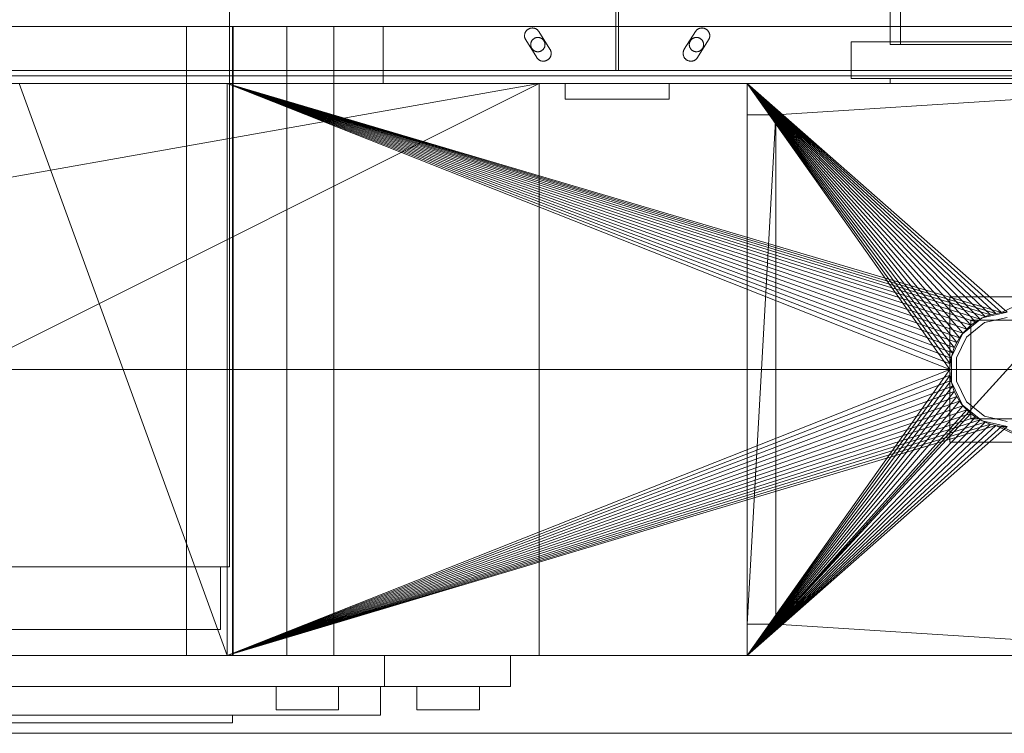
# Model space of a CAD drawing. Header units: millimetres. Extents: x -2233 to 61924, y -68080 to 6847.
# Tile 593 of 656: x 25270 to 25649, y -18460 to -18185. Entities that reach past the tile are written whole.
import ezdxf

# ---------------------------------------------------------------- set-up
doc = ezdxf.new("R2010")
doc.units = ezdxf.units.MM
doc.layers.add('superior_briquetadora', color=7, linetype='Continuous', lineweight=0)
doc.layers.add('superior_C05', color=7, linetype='Continuous', lineweight=0)

msp = doc.modelspace()

# ---------------------------------------------------------------- linework, layer by layer
at = {"layer": 'superior_briquetadora'}
for p, q in [((25605.067, -17805), (25605.067, -18195)), ((25609.067, -17805), (25609.067, -18195)), ((25605.067, -17816), (25605.067, -18194)), ((25350.946, -18160), (25350.946, -18396)), ((25277.981, -18188), (25259.479, -18188)), ((25269.353, -18188), (25288.358, -18188)), ((25295.533, -18188), (25277.981, -18188)), ((25288.358, -18188), (25306.804, -18188)), ((25311.536, -18188), (25295.533, -18188)), ((25306.804, -18188), (25324.423, -18188)), ((25325.446, -18188), (25311.536, -18188)), ((25324.423, -18188), (25340.958, -18188)), ((25336.79, -18188), (25325.446, -18188)), ((25334.406, -18430), (25334.406, -18188)), ((25335.297, -18188), (25334.406, -18188)), ((25337.794, -18188), (25335.297, -18188)), ((25345.18, -18188), (25336.79, -18188)), ((25341.403, -18188), (25337.794, -18188)), ((25340.958, -18188), (25356.167, -18188)), ((25345.408, -18188), (25341.403, -18188)), ((25350.331, -18188), (25345.18, -18188)), ((25349.017, -18188), (25345.408, -18188)), ((25351.514, -18188), (25349.017, -18188)), ((25352.067, -18188), (25350.331, -18188)), ((25352.406, -18188), (25351.514, -18188)), ((25352.067, -18188), (25352.067, -18430)), ((25352.406, -18430), (25352.406, -18188)), ((25356.167, -18188), (25369.829, -18188)), ((25369.829, -18188), (25381.745, -18188)), ((25373.067, -18430), (25373.067, -18188)), ((25373.959, -18188), (25373.067, -18188)), ((25376.456, -18188), (25373.959, -18188)), ((25380.065, -18188), (25376.456, -18188)), ((25384.07, -18188), (25380.065, -18188)), ((25381.745, -18188), (25391.74, -18188)), ((25387.679, -18188), (25384.07, -18188)), ((25390.176, -18188), (25387.679, -18188)), ((25391.067, -18188), (25390.176, -18188)), ((25391.067, -18430), (25391.067, -18188)), ((25391.74, -18188), (25399.67, -18188)), ((25399.67, -18188), (25405.418, -18188)), ((25405.418, -18188), (25408.901, -18188)), ((25408.901, -18188), (25410.067, -18188)), ((25410.067, -18188), (25410.067, -18210)), ((25590.067, -18208), (25590.067, -18194)), ((25670.067, -18194), (25590.067, -18194)), ((25607.543, -18194), (25605.067, -18194)), ((25614.48, -18194), (25607.543, -18194)), ((25624.504, -18194), (25614.48, -18194)), ((25635.631, -18194), (25624.504, -18194)), ((25645.655, -18194), (25635.631, -18194)), ((25652.592, -18194), (25645.655, -18194)), ((25609.067, -18195), (25605.067, -18195)), ((25605.067, -18195), (25695.067, -18195)), ((25699.067, -18195), (25609.067, -18195)), ((25670.067, -18208), (25590.067, -18208)), ((25605.067, -18208), (25607.543, -18208)), ((25605.067, -18208), (25605.067, -18210)), ((25607.543, -18208), (25614.48, -18208)), ((25614.48, -18208), (25624.504, -18208)), ((25624.504, -18208), (25635.631, -18208)), ((25635.631, -18208), (25645.655, -18208)), ((25645.655, -18208), (25652.592, -18208)), ((23870.067, -18210), (25830.067, -18210)), ((25470.067, -18210), (24230.067, -18430)), ((25470.067, -18210), (24230.067, -18210)), ((25470.067, -18210), (24243.401, -18210)), ((25746.067, -18210), (24243.401, -18210)), ((25470.067, -18210), (25030.067, -18210)), ((25350.067, -18210), (25030.067, -18210)), ((25470.067, -18210), (25030.067, -18430)), ((25065.577, -18210), (25350.067, -18210)), ((25067.506, -18210), (25350.067, -18210)), ((25069.171, -18210), (25350.067, -18210)), ((25070.556, -18210), (25350.067, -18210)), ((25071.647, -18210), (25350.067, -18210)), ((25269.353, -18210), (25288.358, -18210)), ((25270.067, -18210), (25350.067, -18210)), ((25270.067, -18210), (25350.067, -18430)), ((25288.358, -18210), (25306.804, -18210)), ((25306.804, -18210), (25324.423, -18210)), ((25324.423, -18210), (25340.958, -18210)), ((25340.958, -18210), (25356.167, -18210)), ((25350.067, -18210), (25550.067, -18210)), ((25470.067, -18210), (25350.067, -18210)), ((25350.067, -18210), (25830.067, -18210)), ((25350.067, -18430), (25350.067, -18210)), ((25350.067, -18210), (25628.067, -18320)), ((25628.173, -18317.844), (25350.067, -18210)), ((25628.49, -18315.708), (25350.067, -18210)), ((25629.015, -18313.614), (25350.067, -18210)), ((25629.742, -18311.581), (25350.067, -18210)), ((25630.665, -18309.629), (25350.067, -18210)), ((25631.775, -18307.777), (25350.067, -18210)), ((25633.061, -18306.043), (25350.067, -18210)), ((25634.511, -18304.444), (25350.067, -18210)), ((25636.111, -18302.994), (25350.067, -18210)), ((25637.845, -18301.708), (25350.067, -18210)), ((25639.697, -18300.598), (25350.067, -18210)), ((25641.648, -18299.675), (25350.067, -18210)), ((25643.681, -18298.947), (25350.067, -18210)), ((25350.067, -18210), (25647.911, -18298.106)), ((25350.067, -18210), (25645.775, -18298.423)), ((25356.167, -18210), (25369.829, -18210)), ((25369.829, -18210), (25381.745, -18210)), ((25381.745, -18210), (25391.74, -18210)), ((25391.74, -18210), (25399.67, -18210)), ((25399.67, -18210), (25405.418, -18210)), ((25405.418, -18210), (25408.901, -18210)), ((25408.901, -18210), (25410.067, -18210)), ((25470.067, -18210), (25470.067, -18430)), ((25746.067, -18210), (25470.067, -18210)), ((25470.067, -18210), (25550.067, -18210)), ((25550.067, -18222), (25550.067, -18210)), ((25550.067, -18210), (25550.067, -18418)), ((25550.067, -18210), (25550.067, -18430)), ((25561.091, -18222), (25550.067, -18210)), ((25750.067, -18210), (25550.067, -18210)), ((25550.067, -18210), (25628.067, -18320)), ((25550.067, -18210), (25639.697, -18300.598)), ((25637.845, -18301.708), (25550.067, -18210)), ((25636.111, -18302.994), (25550.067, -18210)), ((25634.511, -18304.444), (25550.067, -18210)), ((25633.061, -18306.043), (25550.067, -18210)), ((25631.775, -18307.777), (25550.067, -18210)), ((25630.665, -18309.629), (25550.067, -18210)), ((25629.742, -18311.581), (25550.067, -18210)), ((25629.015, -18313.614), (25550.067, -18210)), ((25628.49, -18315.708), (25550.067, -18210)), ((25628.173, -18317.844), (25550.067, -18210)), ((25550.067, -18210), (25641.648, -18299.675)), ((25550.067, -18210), (25643.681, -18298.947)), ((25550.067, -18210), (25645.775, -18298.423)), ((25550.067, -18210), (25647.911, -18298.106)), ((25550.067, -18210), (25650.067, -18298)), ((25550.067, -18210), (25770.898, -18210)), ((25550.067, -18210), (25830.067, -18210)), ((25550.067, -18430), (25750.067, -18210)), ((25750.067, -18210), (25561.091, -18418)), ((25750.067, -18210), (25561.091, -18222)), ((25605.067, -18210), (25607.543, -18210)), ((25607.543, -18210), (25614.48, -18210)), ((25614.48, -18210), (25624.504, -18210)), ((25624.504, -18210), (25635.631, -18210)), ((25635.631, -18210), (25645.655, -18210)), ((25645.655, -18210), (25652.592, -18210)), ((25830.067, -18210), (25647.911, -18298.106)), ((25550.067, -18418), (25550.067, -18222)), ((25550.067, -18222), (25561.091, -18222)), ((25561.091, -18222), (25550.067, -18418)), ((25561.091, -18222), (25561.091, -18418)), ((25672.067, -18292), (25628.067, -18292)), ((25628.067, -18292), (25628.067, -18348)), ((25640.522, -18300.179), (25632.867, -18306.283)), ((25641.648, -18299.675), (25639.697, -18300.598)), ((25650.067, -18298), (25640.522, -18300.179)), ((25650.067, -18300), (25641.39, -18301.981)), ((25643.681, -18298.947), (25641.648, -18299.675)), ((25645.775, -18298.423), (25643.681, -18298.947)), ((25647.911, -18298.106), (25645.775, -18298.423)), ((25650.067, -18298), (25647.911, -18298.106)), ((25641.39, -18301.981), (25634.431, -18307.53)), ((25636.111, -18302.994), (25634.511, -18304.444)), ((25636.067, -18301), (25636.067, -18339)), ((25664.067, -18301), (25636.067, -18301)), ((25637.845, -18301.708), (25636.111, -18302.994)), ((25639.697, -18300.598), (25637.845, -18301.708)), ((25632.867, -18306.283), (25628.619, -18315.105)), ((25634.431, -18307.53), (25630.569, -18315.55)), ((25631.775, -18307.777), (25630.665, -18309.629)), ((25633.061, -18306.043), (25631.775, -18307.777)), ((25634.511, -18304.444), (25633.061, -18306.043)), ((25629.742, -18311.581), (25629.015, -18313.614)), ((25630.665, -18309.629), (25629.742, -18311.581)), ((25628.49, -18315.708), (25628.173, -18317.844)), ((25629.015, -18313.614), (25628.49, -18315.708)), ((25628.619, -18315.105), (25628.619, -18324.895)), ((25630.569, -18315.55), (25630.569, -18324.45)), ((25628.173, -18317.844), (25628.067, -18320)), ((23750.067, -18320), (25950.067, -18320)), ((24150.067, -18320), (25800.067, -18320)), ((24150.067, -18320), (25950.067, -18320)), ((25628.067, -18320), (25350.067, -18430)), ((25628.173, -18322.156), (25350.067, -18430)), ((25550.067, -18430), (25628.067, -18320)), ((25550.067, -18430), (25628.173, -18322.156)), ((25628.067, -18320), (25628.173, -18322.156)), ((25628.173, -18322.156), (25628.49, -18324.292)), ((25628.49, -18324.292), (25350.067, -18430)), ((25629.015, -18326.386), (25350.067, -18430)), ((25550.067, -18430), (25628.49, -18324.292)), ((25550.067, -18430), (25629.015, -18326.386)), ((25628.49, -18324.292), (25629.015, -18326.386)), ((25628.619, -18324.895), (25632.867, -18333.717)), ((25629.015, -18326.386), (25629.742, -18328.419)), ((25630.569, -18324.45), (25634.431, -18332.47)), ((25629.742, -18328.419), (25350.067, -18430)), ((25630.665, -18330.371), (25350.067, -18430)), ((25550.067, -18430), (25629.742, -18328.419)), ((25550.067, -18430), (25630.665, -18330.371)), ((25629.742, -18328.419), (25630.665, -18330.371)), ((25630.665, -18330.371), (25631.775, -18332.223)), ((25631.775, -18332.223), (25350.067, -18430)), ((25633.061, -18333.957), (25350.067, -18430)), ((25550.067, -18430), (25631.775, -18332.223)), ((25550.067, -18430), (25633.061, -18333.957)), ((25631.775, -18332.223), (25633.061, -18333.957)), ((25632.867, -18333.717), (25640.522, -18339.821)), ((25633.061, -18333.957), (25634.511, -18335.556)), ((25634.431, -18332.47), (25641.39, -18338.019)), ((25634.511, -18335.556), (25350.067, -18430)), ((25636.111, -18337.006), (25350.067, -18430)), ((25637.845, -18338.292), (25350.067, -18430)), ((25634.511, -18335.556), (25550.067, -18430)), ((25636.111, -18337.006), (25550.067, -18430)), ((25637.845, -18338.292), (25550.067, -18430)), ((25634.511, -18335.556), (25636.111, -18337.006)), ((25636.111, -18337.006), (25637.845, -18338.292)), ((25637.845, -18338.292), (25639.697, -18339.402)), ((25641.39, -18338.019), (25650.067, -18340)), ((25639.697, -18339.402), (25350.067, -18430)), ((25641.648, -18340.325), (25350.067, -18430)), ((25643.681, -18341.053), (25350.067, -18430)), ((25645.775, -18341.577), (25350.067, -18430)), ((25639.697, -18339.402), (25550.067, -18430)), ((25641.648, -18340.325), (25550.067, -18430)), ((25643.681, -18341.053), (25550.067, -18430)), ((25645.775, -18341.577), (25550.067, -18430)), ((25647.911, -18341.894), (25550.067, -18430)), ((25650.067, -18342), (25550.067, -18430)), ((25636.067, -18339), (25664.067, -18339)), ((25639.697, -18339.402), (25641.648, -18340.325)), ((25640.522, -18339.821), (25650.067, -18342)), ((25641.648, -18340.325), (25643.681, -18341.053)), ((25643.681, -18341.053), (25645.775, -18341.577)), ((25645.775, -18341.577), (25647.911, -18341.894)), ((25645.775, -18341.577), (25830.067, -18430)), ((25647.911, -18341.894), (25650.067, -18342)), ((25647.911, -18341.894), (25830.067, -18430)), ((25628.067, -18348), (25672.067, -18348)), ((25254.852, -18396), (25273.758, -18396)), ((25255.023, -18396), (25274.608, -18396)), ((25282.914, -18396), (25264.374, -18396)), ((25284.093, -18396), (25264.887, -18396)), ((25273.758, -18396), (25291.754, -18396)), ((25274.608, -18396), (25293.251, -18396)), ((25300.193, -18396), (25282.914, -18396)), ((25301.992, -18396), (25284.093, -18396)), ((25291.754, -18396), (25308.148, -18396)), ((25293.251, -18396), (25310.233, -18396)), ((25315.544, -18396), (25300.193, -18396)), ((25317.895, -18396), (25301.992, -18396)), ((25308.148, -18396), (25322.31, -18396)), ((25310.233, -18396), (25324.904, -18396)), ((25328.38, -18396), (25315.544, -18396)), ((25331.191, -18396), (25317.895, -18396)), ((25322.31, -18396), (25333.696, -18396)), ((25324.904, -18396), (25336.698, -18396)), ((25338.206, -18396), (25328.38, -18396)), ((25341.37, -18396), (25331.191, -18396)), ((25333.696, -18396), (25341.868, -18396)), ((25336.698, -18396), (25345.163, -18396)), ((25344.646, -18396), (25338.206, -18396)), ((25348.041, -18396), (25341.37, -18396)), ((25341.868, -18396), (25346.512, -18396)), ((25347.45, -18396), (25344.646, -18396)), ((25345.163, -18396), (25349.974, -18396)), ((25346.512, -18396), (25347.45, -18396)), ((25347.45, -18396), (25347.45, -18420)), ((25350.946, -18396), (25348.041, -18396)), ((25349.974, -18396), (25350.946, -18396)), ((25254.852, -18420), (25273.758, -18420)), ((25282.914, -18420), (25264.374, -18420)), ((25273.758, -18420), (25291.754, -18420)), ((25300.193, -18420), (25282.914, -18420)), ((25291.754, -18420), (25308.148, -18420)), ((25315.544, -18420), (25300.193, -18420)), ((25308.148, -18420), (25322.31, -18420)), ((25328.38, -18420), (25315.544, -18420)), ((25322.31, -18420), (25333.696, -18420)), ((25338.206, -18420), (25328.38, -18420)), ((25333.696, -18420), (25341.868, -18420)), ((25344.646, -18420), (25338.206, -18420)), ((25341.868, -18420), (25346.512, -18420)), ((25347.45, -18420), (25344.646, -18420)), ((25346.512, -18420), (25347.45, -18420)), ((25550.067, -18418), (25550.067, -18430)), ((25561.091, -18418), (25550.067, -18430)), ((25561.091, -18418), (25550.067, -18418)), ((25750.067, -18430), (25561.091, -18418)), ((23750.067, -18430), (25950.067, -18430)), ((25830.067, -18430), (23870.067, -18430)), ((23900.067, -18430), (25800.067, -18430)), ((23954.067, -18430), (25456.734, -18430)), ((24230.067, -18430), (25470.067, -18430)), ((24230.067, -18430), (25456.734, -18430)), ((25030.067, -18430), (25470.067, -18430)), ((25350.067, -18430), (25030.067, -18430)), ((25350.067, -18430), (25065.577, -18430)), ((25350.067, -18430), (25067.506, -18430)), ((25350.067, -18430), (25069.171, -18430)), ((25350.067, -18430), (25070.556, -18430)), ((25071.647, -18430), (25350.067, -18430)), ((25277.981, -18430), (25259.479, -18430)), ((25260.012, -18430), (25279.811, -18430)), ((25288.478, -18430), (25269.414, -18430)), ((25350.067, -18430), (25270.067, -18430)), ((25295.533, -18430), (25277.981, -18430)), ((25279.811, -18430), (25299.341, -18430)), ((25306.982, -18430), (25288.478, -18430)), ((25311.536, -18430), (25295.533, -18430)), ((25299.341, -18430), (25318.425, -18430)), ((25324.656, -18430), (25306.982, -18430)), ((25325.446, -18430), (25311.536, -18430)), ((25318.425, -18430), (25336.889, -18430)), ((25341.242, -18430), (25324.656, -18430)), ((25336.79, -18430), (25325.446, -18430)), ((25335.297, -18430), (25334.406, -18430)), ((25337.794, -18430), (25335.297, -18430)), ((25345.18, -18430), (25336.79, -18430)), ((25336.889, -18430), (25354.567, -18430)), ((25341.403, -18430), (25337.794, -18430)), ((25356.499, -18430), (25341.242, -18430)), ((25345.408, -18430), (25341.403, -18430)), ((25350.331, -18430), (25345.18, -18430)), ((25349.017, -18430), (25345.408, -18430)), ((25351.514, -18430), (25349.017, -18430)), ((25350.067, -18430), (25550.067, -18430)), ((25830.067, -18430), (25350.067, -18430)), ((25350.067, -18430), (25470.067, -18430)), ((25352.067, -18430), (25350.331, -18430)), ((25352.406, -18430), (25351.514, -18430)), ((25354.567, -18430), (25371.299, -18430)), ((25370.203, -18430), (25356.499, -18430)), ((25382.156, -18430), (25370.203, -18430)), ((25371.299, -18430), (25386.933, -18430)), ((25373.959, -18430), (25373.067, -18430)), ((25376.456, -18430), (25373.959, -18430)), ((25380.065, -18430), (25376.456, -18430)), ((25384.07, -18430), (25380.065, -18430)), ((25392.183, -18430), (25382.156, -18430)), ((25387.679, -18430), (25384.07, -18430)), ((25386.933, -18430), (25401.328, -18430)), ((25390.176, -18430), (25387.679, -18430)), ((25391.067, -18430), (25390.176, -18430)), ((25400.138, -18430), (25392.183, -18430)), ((25405.904, -18430), (25400.138, -18430)), ((25401.328, -18430), (25414.353, -18430)), ((25409.397, -18430), (25405.904, -18430)), ((25410.567, -18430), (25409.397, -18430)), ((25410.567, -18430), (25410.567, -18442)), ((25414.353, -18430), (25425.889, -18430)), ((25425.889, -18430), (25435.834, -18430)), ((25435.834, -18430), (25444.096, -18430)), ((25444.096, -18430), (25450.602, -18430)), ((25450.602, -18430), (25455.291, -18430)), ((25455.291, -18430), (25458.121, -18430)), ((25456.734, -18430), (25746.067, -18430)), ((25458.121, -18430), (25459.067, -18430)), ((25459.067, -18430), (25459.067, -18442)), ((25470.067, -18430), (25746.067, -18430)), ((25550.067, -18430), (25470.067, -18430)), ((25550.067, -18430), (25750.067, -18430)), ((25550.067, -18430), (25770.898, -18430)), ((25830.067, -18430), (25550.067, -18430)), ((25260.012, -18442), (25279.811, -18442)), ((25260.051, -18442), (25279.861, -18442)), ((25288.478, -18442), (25269.414, -18442)), ((25279.811, -18442), (25299.341, -18442)), ((25279.861, -18442), (25299.201, -18442)), ((25306.982, -18442), (25288.478, -18442)), ((25299.201, -18442), (25317.766, -18442)), ((25299.341, -18442), (25318.425, -18442)), ((25324.656, -18442), (25306.982, -18442)), ((25317.766, -18442), (25335.264, -18442)), ((25318.425, -18442), (25336.889, -18442)), ((25341.242, -18442), (25324.656, -18442)), ((25335.264, -18442), (25351.418, -18442)), ((25336.889, -18442), (25354.567, -18442)), ((25356.499, -18442), (25341.242, -18442)), ((25351.418, -18442), (25365.973, -18442)), ((25354.567, -18442), (25371.299, -18442)), ((25370.203, -18442), (25356.499, -18442)), ((25365.973, -18442), (25378.701, -18442)), ((25370.071, -18442), (25368.882, -18442)), ((25368.882, -18442), (25368.882, -18451)), ((25373.4, -18442), (25370.071, -18442)), ((25382.156, -18442), (25370.203, -18442)), ((25371.299, -18442), (25386.933, -18442)), ((25378.212, -18442), (25373.4, -18442)), ((25383.552, -18442), (25378.212, -18442)), ((25378.701, -18442), (25389.4, -18442)), ((25392.183, -18442), (25382.156, -18442)), ((25388.364, -18442), (25383.552, -18442)), ((25386.933, -18442), (25401.328, -18442)), ((25391.694, -18442), (25388.364, -18442)), ((25389.4, -18442), (25397.902, -18442)), ((25392.882, -18442), (25391.694, -18442)), ((25400.138, -18442), (25392.183, -18442)), ((25392.882, -18442), (25392.882, -18451)), ((25397.902, -18442), (25404.072, -18442)), ((25405.904, -18442), (25400.138, -18442)), ((25401.328, -18442), (25414.353, -18442)), ((25404.072, -18442), (25407.814, -18442)), ((25409.397, -18442), (25405.904, -18442)), ((25407.814, -18442), (25409.067, -18442)), ((25409.067, -18442), (25409.067, -18453)), ((25410.567, -18442), (25409.397, -18442)), ((25414.353, -18442), (25425.889, -18442)), ((25424.256, -18442), (25423.067, -18442)), ((25423.067, -18442), (25423.067, -18451)), ((25427.586, -18442), (25424.256, -18442)), ((25425.889, -18442), (25435.834, -18442)), ((25432.397, -18442), (25427.586, -18442)), ((25437.738, -18442), (25432.397, -18442)), ((25435.834, -18442), (25444.096, -18442)), ((25442.549, -18442), (25437.738, -18442)), ((25445.879, -18442), (25442.549, -18442)), ((25444.096, -18442), (25450.602, -18442)), ((25447.067, -18442), (25445.879, -18442)), ((25447.067, -18442), (25447.067, -18451)), ((25450.602, -18442), (25455.291, -18442)), ((25455.291, -18442), (25458.121, -18442)), ((25458.121, -18442), (25459.067, -18442)), ((25368.882, -18451), (25370.071, -18451)), ((25370.071, -18451), (25373.4, -18451)), ((25373.4, -18451), (25378.212, -18451)), ((25378.212, -18451), (25383.552, -18451)), ((25383.552, -18451), (25388.364, -18451)), ((25388.364, -18451), (25391.694, -18451)), ((25391.694, -18451), (25392.882, -18451)), ((25423.067, -18451), (25424.256, -18451)), ((25424.256, -18451), (25427.586, -18451)), ((25427.586, -18451), (25432.397, -18451)), ((25432.397, -18451), (25437.738, -18451)), ((25437.738, -18451), (25442.549, -18451)), ((25442.549, -18451), (25445.879, -18451)), ((25445.879, -18451), (25447.067, -18451)), ((25259.479, -18453), (25277.981, -18453)), ((25260.051, -18453), (25279.861, -18453)), ((25277.981, -18453), (25295.533, -18453)), ((25279.861, -18453), (25299.201, -18453)), ((25295.533, -18453), (25311.536, -18453)), ((25299.201, -18453), (25317.766, -18453)), ((25311.536, -18453), (25325.446, -18453)), ((25317.766, -18453), (25335.264, -18453)), ((25325.446, -18453), (25336.79, -18453)), ((25335.264, -18453), (25351.418, -18453)), ((25336.79, -18453), (25345.18, -18453)), ((25345.18, -18453), (25350.331, -18453)), ((25350.331, -18453), (25352.067, -18453)), ((25351.418, -18453), (25365.973, -18453)), ((25352.067, -18453), (25352.067, -18456)), ((25365.973, -18453), (25378.701, -18453)), ((25378.701, -18453), (25389.4, -18453)), ((25389.4, -18453), (25397.902, -18453)), ((25397.902, -18453), (25404.072, -18453)), ((25404.072, -18453), (25407.814, -18453)), ((25407.814, -18453), (25409.067, -18453)), ((25259.479, -18456), (25277.981, -18456)), ((25277.981, -18456), (25295.533, -18456)), ((25295.533, -18456), (25311.536, -18456)), ((25311.536, -18456), (25325.446, -18456)), ((25325.446, -18456), (25336.79, -18456)), ((25336.79, -18456), (25345.18, -18456)), ((25345.18, -18456), (25350.331, -18456)), ((25350.331, -18456), (25352.067, -18456)), ((23750.067, -18460), (25950.067, -18460)), ((23900.067, -18460), (25800.067, -18460))]:
    msp.add_line(p, q, dxfattribs=at)
at = {"layer": 'superior_C05'}
for p, q in [((25499.567, -18205), (25499.567, -17755)), ((25500.567, -18205), (25500.567, -17755)), ((24310.067, -18188), (26690.067, -18188)), ((25464.612, -18190.618), (25464.566, -18190.76)), ((25464.665, -18190.478), (25464.612, -18190.618)), ((25464.725, -18190.341), (25464.665, -18190.478)), ((25464.792, -18190.207), (25464.725, -18190.341)), ((25464.865, -18190.076), (25464.792, -18190.207)), ((25464.945, -18189.95), (25464.865, -18190.076)), ((25465.03, -18189.827), (25464.945, -18189.95)), ((25465.122, -18189.709), (25465.03, -18189.827)), ((25465.22, -18189.596), (25465.122, -18189.709)), ((25465.323, -18189.488), (25465.22, -18189.596)), ((25465.432, -18189.385), (25465.323, -18189.488)), ((25465.545, -18189.287), (25465.432, -18189.385)), ((25465.663, -18189.196), (25465.545, -18189.287)), ((25465.786, -18189.11), (25465.663, -18189.196)), ((25465.913, -18189.031), (25465.786, -18189.11)), ((25466.043, -18188.957), (25465.913, -18189.031)), ((25466.177, -18188.891), (25466.043, -18188.957)), ((25466.314, -18188.831), (25466.177, -18188.891)), ((25466.454, -18188.779), (25466.314, -18188.831)), ((25466.597, -18188.733), (25466.454, -18188.779)), ((25466.741, -18188.694), (25466.597, -18188.733)), ((25466.888, -18188.663), (25466.741, -18188.694)), ((25467.035, -18188.639), (25466.888, -18188.663)), ((25467.184, -18188.622), (25467.035, -18188.639)), ((25467.333, -18188.613), (25467.184, -18188.622)), ((25467.483, -18188.611), (25467.333, -18188.613)), ((25467.632, -18188.617), (25467.483, -18188.611)), ((25467.781, -18188.63), (25467.632, -18188.617)), ((25467.929, -18188.651), (25467.781, -18188.63)), ((25468.076, -18188.679), (25467.929, -18188.651)), ((25468.222, -18188.714), (25468.076, -18188.679)), ((25468.365, -18188.757), (25468.222, -18188.714)), ((25468.506, -18188.806), (25468.365, -18188.757)), ((25468.645, -18188.863), (25468.506, -18188.806)), ((25468.78, -18188.926), (25468.645, -18188.863)), ((25468.912, -18188.996), (25468.78, -18188.926)), ((25469.041, -18189.072), (25468.912, -18188.996)), ((25469.166, -18189.155), (25469.041, -18189.072)), ((25469.286, -18189.244), (25469.166, -18189.155)), ((25469.402, -18189.339), (25469.286, -18189.244)), ((25469.512, -18189.44), (25469.402, -18189.339)), ((25469.618, -18189.545), (25469.512, -18189.44)), ((25469.718, -18189.656), (25469.618, -18189.545)), ((25469.813, -18189.772), (25469.718, -18189.656)), ((25469.902, -18189.893), (25469.813, -18189.772)), ((25469.984, -18190.017), (25469.902, -18189.893)), ((25469.984, -18190.017), (25474.234, -18196.795)), ((25525.901, -18196.795), (25530.151, -18190.017)), ((25530.151, -18190.017), (25530.233, -18189.893)), ((25530.321, -18189.773), (25530.233, -18189.893)), ((25530.415, -18189.658), (25530.321, -18189.773)), ((25530.515, -18189.547), (25530.415, -18189.658)), ((25530.62, -18189.442), (25530.515, -18189.547)), ((25530.73, -18189.342), (25530.62, -18189.442)), ((25530.845, -18189.247), (25530.73, -18189.342)), ((25530.965, -18189.158), (25530.845, -18189.247)), ((25531.089, -18189.076), (25530.965, -18189.158)), ((25531.217, -18188.999), (25531.089, -18189.076)), ((25531.348, -18188.929), (25531.217, -18188.999)), ((25531.483, -18188.866), (25531.348, -18188.929)), ((25531.621, -18188.809), (25531.483, -18188.866)), ((25531.761, -18188.759), (25531.621, -18188.809)), ((25531.904, -18188.717), (25531.761, -18188.759)), ((25532.048, -18188.681), (25531.904, -18188.717)), ((25532.194, -18188.653), (25532.048, -18188.681)), ((25532.342, -18188.632), (25532.194, -18188.653)), ((25532.49, -18188.618), (25532.342, -18188.632)), ((25532.639, -18188.612), (25532.49, -18188.618)), ((25532.788, -18188.613), (25532.639, -18188.612)), ((25532.937, -18188.621), (25532.788, -18188.613)), ((25533.085, -18188.637), (25532.937, -18188.621)), ((25533.232, -18188.66), (25533.085, -18188.637)), ((25533.378, -18188.69), (25533.232, -18188.66)), ((25533.522, -18188.728), (25533.378, -18188.69)), ((25533.664, -18188.773), (25533.522, -18188.728)), ((25533.803, -18188.824), (25533.664, -18188.773)), ((25533.94, -18188.883), (25533.803, -18188.824)), ((25534.074, -18188.948), (25533.94, -18188.883)), ((25534.205, -18189.02), (25534.074, -18188.948)), ((25534.331, -18189.098), (25534.205, -18189.02)), ((25534.454, -18189.183), (25534.331, -18189.098)), ((25534.572, -18189.273), (25534.454, -18189.183)), ((25534.686, -18189.369), (25534.572, -18189.273)), ((25534.795, -18189.471), (25534.686, -18189.369)), ((25534.898, -18189.578), (25534.795, -18189.471)), ((25534.997, -18189.69), (25534.898, -18189.578)), ((25535.089, -18189.807), (25534.997, -18189.69)), ((25535.176, -18189.928), (25535.089, -18189.807)), ((25535.256, -18190.053), (25535.176, -18189.928)), ((25535.33, -18190.182), (25535.256, -18190.053)), ((25535.398, -18190.315), (25535.33, -18190.182)), ((25535.459, -18190.451), (25535.398, -18190.315)), ((25535.513, -18190.589), (25535.459, -18190.451)), ((25535.56, -18190.731), (25535.513, -18190.589)), ((25535.6, -18190.874), (25535.56, -18190.731)), ((25464.445, -18191.496), (25464.443, -18191.646)), ((25464.443, -18191.646), (25464.448, -18191.795)), ((25464.454, -18191.347), (25464.445, -18191.496)), ((25464.448, -18191.795), (25464.461, -18191.944)), ((25464.471, -18191.198), (25464.454, -18191.347)), ((25464.461, -18191.944), (25464.481, -18192.092)), ((25464.495, -18191.051), (25464.471, -18191.198)), ((25464.481, -18192.092), (25464.509, -18192.239)), ((25464.527, -18190.904), (25464.495, -18191.051)), ((25464.509, -18192.239), (25464.544, -18192.385)), ((25464.566, -18190.76), (25464.527, -18190.904)), ((25464.544, -18192.385), (25464.586, -18192.528)), ((25464.586, -18192.528), (25464.635, -18192.67)), ((25464.635, -18192.67), (25464.692, -18192.808)), ((25464.692, -18192.808), (25464.755, -18192.944)), ((25464.755, -18192.944), (25464.825, -18193.076)), ((25464.901, -18193.205), (25464.825, -18193.076)), ((25469.151, -18199.983), (25464.901, -18193.205)), ((25466.872, -18194.455), (25466.848, -18194.59)), ((25466.903, -18194.321), (25466.872, -18194.455)), ((25466.94, -18194.189), (25466.903, -18194.321)), ((25466.983, -18194.059), (25466.94, -18194.189)), ((25467.033, -18193.932), (25466.983, -18194.059)), ((25467.09, -18193.807), (25467.033, -18193.932)), ((25467.152, -18193.685), (25467.09, -18193.807)), ((25467.221, -18193.566), (25467.152, -18193.685)), ((25467.295, -18193.451), (25467.221, -18193.566)), ((25467.375, -18193.34), (25467.295, -18193.451)), ((25467.461, -18193.232), (25467.375, -18193.34)), ((25467.552, -18193.13), (25467.461, -18193.232)), ((25467.647, -18193.031), (25467.552, -18193.13)), ((25467.748, -18192.938), (25467.647, -18193.031)), ((25467.853, -18192.85), (25467.748, -18192.938)), ((25467.962, -18192.767), (25467.853, -18192.85)), ((25468.075, -18192.69), (25467.962, -18192.767)), ((25468.192, -18192.618), (25468.075, -18192.69)), ((25468.313, -18192.553), (25468.192, -18192.618)), ((25468.436, -18192.493), (25468.313, -18192.553)), ((25468.563, -18192.44), (25468.436, -18192.493)), ((25468.692, -18192.393), (25468.563, -18192.44)), ((25468.823, -18192.353), (25468.692, -18192.393)), ((25468.956, -18192.319), (25468.823, -18192.353)), ((25469.09, -18192.292), (25468.956, -18192.319)), ((25469.226, -18192.271), (25469.09, -18192.292)), ((25469.362, -18192.258), (25469.226, -18192.271)), ((25469.499, -18192.251), (25469.362, -18192.258)), ((25469.636, -18192.251), (25469.499, -18192.251)), ((25469.773, -18192.258), (25469.636, -18192.251)), ((25469.909, -18192.271), (25469.773, -18192.258)), ((25470.045, -18192.292), (25469.909, -18192.271)), ((25470.179, -18192.319), (25470.045, -18192.292)), ((25470.312, -18192.353), (25470.179, -18192.319)), ((25470.443, -18192.393), (25470.312, -18192.353)), ((25470.572, -18192.44), (25470.443, -18192.393)), ((25470.699, -18192.493), (25470.572, -18192.44)), ((25470.822, -18192.553), (25470.699, -18192.493)), ((25470.942, -18192.618), (25470.822, -18192.553)), ((25471.059, -18192.69), (25470.942, -18192.618)), ((25471.173, -18192.767), (25471.059, -18192.69)), ((25471.282, -18192.85), (25471.173, -18192.767)), ((25471.387, -18192.938), (25471.282, -18192.85)), ((25471.488, -18193.031), (25471.387, -18192.938)), ((25471.583, -18193.13), (25471.488, -18193.031)), ((25471.674, -18193.232), (25471.583, -18193.13)), ((25471.76, -18193.34), (25471.674, -18193.232)), ((25471.84, -18193.451), (25471.76, -18193.34)), ((25471.914, -18193.566), (25471.84, -18193.451)), ((25471.983, -18193.685), (25471.914, -18193.566)), ((25472.045, -18193.807), (25471.983, -18193.685)), ((25472.102, -18193.932), (25472.045, -18193.807)), ((25472.152, -18194.059), (25472.102, -18193.932)), ((25472.195, -18194.189), (25472.152, -18194.059)), ((25472.232, -18194.321), (25472.195, -18194.189)), ((25472.263, -18194.455), (25472.232, -18194.321)), ((25472.287, -18194.59), (25472.263, -18194.455)), ((25527.872, -18194.455), (25527.848, -18194.59)), ((25527.903, -18194.321), (25527.872, -18194.455)), ((25527.94, -18194.189), (25527.903, -18194.321)), ((25527.983, -18194.059), (25527.94, -18194.189)), ((25528.033, -18193.932), (25527.983, -18194.059)), ((25528.09, -18193.807), (25528.033, -18193.932)), ((25528.152, -18193.685), (25528.09, -18193.807)), ((25528.221, -18193.566), (25528.152, -18193.685)), ((25528.295, -18193.451), (25528.221, -18193.566)), ((25528.375, -18193.34), (25528.295, -18193.451)), ((25528.461, -18193.232), (25528.375, -18193.34)), ((25528.552, -18193.13), (25528.461, -18193.232)), ((25528.647, -18193.031), (25528.552, -18193.13)), ((25528.748, -18192.938), (25528.647, -18193.031)), ((25528.853, -18192.85), (25528.748, -18192.938)), ((25528.962, -18192.767), (25528.853, -18192.85)), ((25529.075, -18192.69), (25528.962, -18192.767)), ((25529.192, -18192.618), (25529.075, -18192.69)), ((25529.313, -18192.553), (25529.192, -18192.618)), ((25529.436, -18192.493), (25529.313, -18192.553)), ((25529.563, -18192.44), (25529.436, -18192.493)), ((25529.692, -18192.393), (25529.563, -18192.44)), ((25529.823, -18192.353), (25529.692, -18192.393)), ((25529.956, -18192.319), (25529.823, -18192.353)), ((25530.09, -18192.292), (25529.956, -18192.319)), ((25530.226, -18192.271), (25530.09, -18192.292)), ((25530.362, -18192.258), (25530.226, -18192.271)), ((25530.499, -18192.251), (25530.362, -18192.258)), ((25530.636, -18192.251), (25530.499, -18192.251)), ((25530.773, -18192.258), (25530.636, -18192.251)), ((25530.909, -18192.271), (25530.773, -18192.258)), ((25531.045, -18192.292), (25530.909, -18192.271)), ((25530.984, -18199.983), (25535.234, -18193.205)), ((25531.179, -18192.319), (25531.045, -18192.292)), ((25531.312, -18192.353), (25531.179, -18192.319)), ((25531.443, -18192.393), (25531.312, -18192.353)), ((25531.572, -18192.44), (25531.443, -18192.393)), ((25531.699, -18192.493), (25531.572, -18192.44)), ((25531.822, -18192.553), (25531.699, -18192.493)), ((25531.942, -18192.618), (25531.822, -18192.553)), ((25532.059, -18192.69), (25531.942, -18192.618)), ((25532.173, -18192.767), (25532.059, -18192.69)), ((25532.282, -18192.85), (25532.173, -18192.767)), ((25532.387, -18192.938), (25532.282, -18192.85)), ((25532.488, -18193.031), (25532.387, -18192.938)), ((25532.583, -18193.13), (25532.488, -18193.031)), ((25532.674, -18193.232), (25532.583, -18193.13)), ((25532.76, -18193.34), (25532.674, -18193.232)), ((25532.84, -18193.451), (25532.76, -18193.34)), ((25532.914, -18193.566), (25532.84, -18193.451)), ((25532.983, -18193.685), (25532.914, -18193.566)), ((25533.045, -18193.807), (25532.983, -18193.685)), ((25533.102, -18193.932), (25533.045, -18193.807)), ((25533.152, -18194.059), (25533.102, -18193.932)), ((25533.195, -18194.189), (25533.152, -18194.059)), ((25533.232, -18194.321), (25533.195, -18194.189)), ((25533.263, -18194.455), (25533.232, -18194.321)), ((25533.287, -18194.59), (25533.263, -18194.455)), ((25535.234, -18193.205), (25535.306, -18193.085)), ((25535.306, -18193.085), (25535.372, -18192.961)), ((25535.372, -18192.961), (25535.432, -18192.835)), ((25535.432, -18192.835), (25535.486, -18192.705)), ((25535.486, -18192.705), (25535.534, -18192.574)), ((25535.534, -18192.574), (25535.576, -18192.44)), ((25535.576, -18192.44), (25535.611, -18192.305)), ((25535.633, -18191.019), (25535.6, -18190.874)), ((25535.611, -18192.305), (25535.64, -18192.168)), ((25535.659, -18191.166), (25535.633, -18191.019)), ((25535.64, -18192.168), (25535.663, -18192.03)), ((25535.678, -18191.314), (25535.659, -18191.166)), ((25535.663, -18192.03), (25535.679, -18191.891)), ((25535.689, -18191.462), (25535.678, -18191.314)), ((25535.679, -18191.891), (25535.689, -18191.751)), ((25535.692, -18191.611), (25535.689, -18191.462)), ((25535.692, -18191.611), (25535.689, -18191.751)), ((25466.821, -18194.863), (25466.817, -18195)), ((25466.817, -18195), (25466.821, -18195.137)), ((25466.831, -18194.726), (25466.821, -18194.863)), ((25466.821, -18195.137), (25466.831, -18195.274)), ((25466.848, -18194.59), (25466.831, -18194.726)), ((25466.831, -18195.274), (25466.848, -18195.41)), ((25466.848, -18195.41), (25466.872, -18195.545)), ((25466.872, -18195.545), (25466.903, -18195.679)), ((25466.903, -18195.679), (25466.94, -18195.811)), ((25466.94, -18195.811), (25466.983, -18195.941)), ((25466.983, -18195.941), (25467.033, -18196.068)), ((25467.033, -18196.068), (25467.09, -18196.193)), ((25467.09, -18196.193), (25467.152, -18196.315)), ((25467.152, -18196.315), (25467.221, -18196.434)), ((25467.221, -18196.434), (25467.295, -18196.549)), ((25467.295, -18196.549), (25467.375, -18196.66)), ((25467.375, -18196.66), (25467.461, -18196.768)), ((25467.461, -18196.768), (25467.552, -18196.87)), ((25467.552, -18196.87), (25467.647, -18196.969)), ((25467.647, -18196.969), (25467.748, -18197.062)), ((25467.748, -18197.062), (25467.853, -18197.15)), ((25467.853, -18197.15), (25467.962, -18197.233)), ((25467.962, -18197.233), (25468.075, -18197.31)), ((25468.075, -18197.31), (25468.192, -18197.382)), ((25468.192, -18197.382), (25468.313, -18197.447)), ((25468.313, -18197.447), (25468.436, -18197.507)), ((25468.436, -18197.507), (25468.563, -18197.56)), ((25468.563, -18197.56), (25468.692, -18197.607)), ((25468.692, -18197.607), (25468.823, -18197.647)), ((25468.823, -18197.647), (25468.956, -18197.681)), ((25468.956, -18197.681), (25469.09, -18197.708)), ((25469.09, -18197.708), (25469.226, -18197.729)), ((25469.226, -18197.729), (25469.362, -18197.742)), ((25469.362, -18197.742), (25469.499, -18197.749)), ((25469.499, -18197.749), (25469.636, -18197.749)), ((25469.636, -18197.749), (25469.773, -18197.742)), ((25469.773, -18197.742), (25469.909, -18197.729)), ((25469.909, -18197.729), (25470.045, -18197.708)), ((25470.045, -18197.708), (25470.179, -18197.681)), ((25470.179, -18197.681), (25470.312, -18197.647)), ((25470.312, -18197.647), (25470.443, -18197.607)), ((25470.443, -18197.607), (25470.572, -18197.56)), ((25470.572, -18197.56), (25470.699, -18197.507)), ((25470.699, -18197.507), (25470.822, -18197.447)), ((25470.822, -18197.447), (25470.942, -18197.382)), ((25470.942, -18197.382), (25471.059, -18197.31)), ((25471.059, -18197.31), (25471.173, -18197.233)), ((25471.173, -18197.233), (25471.282, -18197.15)), ((25471.282, -18197.15), (25471.387, -18197.062)), ((25471.387, -18197.062), (25471.488, -18196.969)), ((25471.488, -18196.969), (25471.583, -18196.87)), ((25471.583, -18196.87), (25471.674, -18196.768)), ((25471.674, -18196.768), (25471.76, -18196.66)), ((25471.76, -18196.66), (25471.84, -18196.549)), ((25471.84, -18196.549), (25471.914, -18196.434)), ((25471.914, -18196.434), (25471.983, -18196.315)), ((25471.983, -18196.315), (25472.045, -18196.193)), ((25472.045, -18196.193), (25472.102, -18196.068)), ((25472.102, -18196.068), (25472.152, -18195.941)), ((25472.152, -18195.941), (25472.195, -18195.811)), ((25472.195, -18195.811), (25472.232, -18195.679)), ((25472.232, -18195.679), (25472.263, -18195.545)), ((25472.263, -18195.545), (25472.287, -18195.41)), ((25472.304, -18194.726), (25472.287, -18194.59)), ((25472.287, -18195.41), (25472.304, -18195.274)), ((25472.314, -18194.863), (25472.304, -18194.726)), ((25472.304, -18195.274), (25472.314, -18195.137)), ((25472.317, -18195), (25472.314, -18194.863)), ((25472.317, -18195), (25472.314, -18195.137)), ((25474.234, -18196.795), (25474.306, -18196.915)), ((25474.372, -18197.039), (25474.306, -18196.915)), ((25474.432, -18197.165), (25474.372, -18197.039)), ((25474.486, -18197.295), (25474.432, -18197.165)), ((25474.534, -18197.426), (25474.486, -18197.295)), ((25474.576, -18197.56), (25474.534, -18197.426)), ((25474.611, -18197.695), (25474.576, -18197.56)), ((25474.64, -18197.832), (25474.611, -18197.695)), ((25474.663, -18197.97), (25474.64, -18197.832)), ((25474.679, -18198.109), (25474.663, -18197.97)), ((25474.689, -18198.249), (25474.679, -18198.109)), ((25474.692, -18198.389), (25474.689, -18198.249)), ((25525.448, -18198.205), (25525.443, -18198.354)), ((25525.461, -18198.056), (25525.448, -18198.205)), ((25525.481, -18197.908), (25525.461, -18198.056)), ((25525.509, -18197.761), (25525.481, -18197.908)), ((25525.544, -18197.615), (25525.509, -18197.761)), ((25525.586, -18197.472), (25525.544, -18197.615)), ((25525.635, -18197.33), (25525.586, -18197.472)), ((25525.692, -18197.192), (25525.635, -18197.33)), ((25525.755, -18197.056), (25525.692, -18197.192)), ((25525.825, -18196.924), (25525.755, -18197.056)), ((25525.901, -18196.795), (25525.825, -18196.924)), ((25527.821, -18194.863), (25527.817, -18195)), ((25527.817, -18195), (25527.821, -18195.137)), ((25527.831, -18194.726), (25527.821, -18194.863)), ((25527.821, -18195.137), (25527.831, -18195.274)), ((25527.848, -18194.59), (25527.831, -18194.726)), ((25527.831, -18195.274), (25527.848, -18195.41)), ((25527.848, -18195.41), (25527.872, -18195.545)), ((25527.872, -18195.545), (25527.903, -18195.679)), ((25527.903, -18195.679), (25527.94, -18195.811)), ((25527.94, -18195.811), (25527.983, -18195.941)), ((25527.983, -18195.941), (25528.033, -18196.068)), ((25528.033, -18196.068), (25528.09, -18196.193)), ((25528.09, -18196.193), (25528.152, -18196.315)), ((25528.152, -18196.315), (25528.221, -18196.434)), ((25528.221, -18196.434), (25528.295, -18196.549)), ((25528.295, -18196.549), (25528.375, -18196.66)), ((25528.375, -18196.66), (25528.461, -18196.768)), ((25528.461, -18196.768), (25528.552, -18196.87)), ((25528.552, -18196.87), (25528.647, -18196.969)), ((25528.647, -18196.969), (25528.748, -18197.062)), ((25528.748, -18197.062), (25528.853, -18197.15)), ((25528.853, -18197.15), (25528.962, -18197.233)), ((25528.962, -18197.233), (25529.075, -18197.31)), ((25529.075, -18197.31), (25529.192, -18197.382)), ((25529.192, -18197.382), (25529.313, -18197.447)), ((25529.313, -18197.447), (25529.436, -18197.507)), ((25529.436, -18197.507), (25529.563, -18197.56)), ((25529.563, -18197.56), (25529.692, -18197.607)), ((25529.692, -18197.607), (25529.823, -18197.647)), ((25529.823, -18197.647), (25529.956, -18197.681)), ((25529.956, -18197.681), (25530.09, -18197.708)), ((25530.09, -18197.708), (25530.226, -18197.729)), ((25530.226, -18197.729), (25530.362, -18197.742)), ((25530.362, -18197.742), (25530.499, -18197.749)), ((25530.499, -18197.749), (25530.636, -18197.749)), ((25530.636, -18197.749), (25530.773, -18197.742)), ((25530.773, -18197.742), (25530.909, -18197.729)), ((25530.909, -18197.729), (25531.045, -18197.708)), ((25531.045, -18197.708), (25531.179, -18197.681)), ((25531.179, -18197.681), (25531.312, -18197.647)), ((25531.312, -18197.647), (25531.443, -18197.607)), ((25531.443, -18197.607), (25531.572, -18197.56)), ((25531.572, -18197.56), (25531.699, -18197.507)), ((25531.699, -18197.507), (25531.822, -18197.447)), ((25531.822, -18197.447), (25531.942, -18197.382)), ((25531.942, -18197.382), (25532.059, -18197.31)), ((25532.059, -18197.31), (25532.173, -18197.233)), ((25532.173, -18197.233), (25532.282, -18197.15)), ((25532.282, -18197.15), (25532.387, -18197.062)), ((25532.387, -18197.062), (25532.488, -18196.969)), ((25532.488, -18196.969), (25532.583, -18196.87)), ((25532.583, -18196.87), (25532.674, -18196.768)), ((25532.674, -18196.768), (25532.76, -18196.66)), ((25532.76, -18196.66), (25532.84, -18196.549)), ((25532.84, -18196.549), (25532.914, -18196.434)), ((25532.914, -18196.434), (25532.983, -18196.315)), ((25532.983, -18196.315), (25533.045, -18196.193)), ((25533.045, -18196.193), (25533.102, -18196.068)), ((25533.102, -18196.068), (25533.152, -18195.941)), ((25533.152, -18195.941), (25533.195, -18195.811)), ((25533.195, -18195.811), (25533.232, -18195.679)), ((25533.232, -18195.679), (25533.263, -18195.545)), ((25533.263, -18195.545), (25533.287, -18195.41)), ((25533.304, -18194.726), (25533.287, -18194.59)), ((25533.287, -18195.41), (25533.304, -18195.274)), ((25533.314, -18194.863), (25533.304, -18194.726)), ((25533.304, -18195.274), (25533.314, -18195.137)), ((25533.317, -18195), (25533.314, -18194.863)), ((25533.317, -18195), (25533.314, -18195.137)), ((25469.151, -18199.983), (25469.233, -18200.107)), ((25469.233, -18200.107), (25469.321, -18200.227)), ((25469.321, -18200.227), (25469.415, -18200.342)), ((25469.415, -18200.342), (25469.515, -18200.453)), ((25469.515, -18200.453), (25469.62, -18200.558)), ((25469.62, -18200.558), (25469.73, -18200.658)), ((25469.73, -18200.658), (25469.845, -18200.753)), ((25469.845, -18200.753), (25469.965, -18200.842)), ((25469.965, -18200.842), (25470.089, -18200.924)), ((25470.089, -18200.924), (25470.217, -18201.001)), ((25470.217, -18201.001), (25470.348, -18201.071)), ((25470.348, -18201.071), (25470.483, -18201.134)), ((25470.483, -18201.134), (25470.621, -18201.191)), ((25470.621, -18201.191), (25470.761, -18201.241)), ((25470.761, -18201.241), (25470.904, -18201.283)), ((25470.904, -18201.283), (25471.048, -18201.319)), ((25471.048, -18201.319), (25471.194, -18201.347)), ((25471.194, -18201.347), (25471.342, -18201.368)), ((25471.342, -18201.368), (25471.49, -18201.382)), ((25471.49, -18201.382), (25471.639, -18201.388)), ((25471.639, -18201.388), (25471.788, -18201.387)), ((25471.788, -18201.387), (25471.937, -18201.379)), ((25471.937, -18201.379), (25472.085, -18201.363)), ((25472.085, -18201.363), (25472.232, -18201.34)), ((25472.232, -18201.34), (25472.378, -18201.31)), ((25472.378, -18201.31), (25472.522, -18201.272)), ((25472.522, -18201.272), (25472.664, -18201.227)), ((25472.664, -18201.227), (25472.803, -18201.176)), ((25472.803, -18201.176), (25472.94, -18201.117)), ((25472.94, -18201.117), (25473.074, -18201.052)), ((25473.074, -18201.052), (25473.205, -18200.98)), ((25473.205, -18200.98), (25473.331, -18200.902)), ((25473.331, -18200.902), (25473.454, -18200.817)), ((25473.454, -18200.817), (25473.572, -18200.727)), ((25473.572, -18200.727), (25473.686, -18200.631)), ((25473.686, -18200.631), (25473.795, -18200.529)), ((25473.795, -18200.529), (25473.898, -18200.422)), ((25473.898, -18200.422), (25473.997, -18200.31)), ((25473.997, -18200.31), (25474.089, -18200.193)), ((25474.089, -18200.193), (25474.176, -18200.072)), ((25474.176, -18200.072), (25474.256, -18199.947)), ((25474.256, -18199.947), (25474.33, -18199.818)), ((25474.33, -18199.818), (25474.398, -18199.685)), ((25474.398, -18199.685), (25474.459, -18199.549)), ((25474.459, -18199.549), (25474.513, -18199.411)), ((25474.513, -18199.411), (25474.56, -18199.269)), ((25474.56, -18199.269), (25474.6, -18199.126)), ((25474.6, -18199.126), (25474.633, -18198.981)), ((25474.633, -18198.981), (25474.659, -18198.834)), ((25474.659, -18198.834), (25474.678, -18198.686)), ((25474.678, -18198.686), (25474.689, -18198.538)), ((25474.689, -18198.538), (25474.692, -18198.389)), ((25525.443, -18198.354), (25525.445, -18198.504)), ((25525.445, -18198.504), (25525.454, -18198.653)), ((25525.454, -18198.653), (25525.471, -18198.802)), ((25525.471, -18198.802), (25525.495, -18198.949)), ((25525.495, -18198.949), (25525.527, -18199.096)), ((25525.527, -18199.096), (25525.566, -18199.24)), ((25525.566, -18199.24), (25525.612, -18199.382)), ((25525.612, -18199.382), (25525.665, -18199.522)), ((25525.665, -18199.522), (25525.725, -18199.659)), ((25525.725, -18199.659), (25525.792, -18199.793)), ((25525.792, -18199.793), (25525.865, -18199.924)), ((25525.865, -18199.924), (25525.945, -18200.05)), ((25525.945, -18200.05), (25526.03, -18200.173)), ((25526.03, -18200.173), (25526.122, -18200.291)), ((25526.122, -18200.291), (25526.22, -18200.404)), ((25526.22, -18200.404), (25526.323, -18200.512)), ((25526.323, -18200.512), (25526.432, -18200.615)), ((25526.432, -18200.615), (25526.545, -18200.713)), ((25526.545, -18200.713), (25526.663, -18200.804)), ((25526.663, -18200.804), (25526.786, -18200.89)), ((25526.786, -18200.89), (25526.913, -18200.969)), ((25526.913, -18200.969), (25527.043, -18201.043)), ((25527.043, -18201.043), (25527.177, -18201.109)), ((25527.177, -18201.109), (25527.314, -18201.169)), ((25527.314, -18201.169), (25527.454, -18201.221)), ((25527.454, -18201.221), (25527.597, -18201.267)), ((25527.597, -18201.267), (25527.741, -18201.306)), ((25527.741, -18201.306), (25527.888, -18201.337)), ((25527.888, -18201.337), (25528.035, -18201.361)), ((25528.035, -18201.361), (25528.184, -18201.378)), ((25528.184, -18201.378), (25528.333, -18201.387)), ((25528.333, -18201.387), (25528.483, -18201.389)), ((25528.483, -18201.389), (25528.632, -18201.383)), ((25528.632, -18201.383), (25528.781, -18201.37)), ((25528.781, -18201.37), (25528.929, -18201.349)), ((25528.929, -18201.349), (25529.076, -18201.321)), ((25529.076, -18201.321), (25529.222, -18201.286)), ((25529.222, -18201.286), (25529.365, -18201.243)), ((25529.365, -18201.243), (25529.506, -18201.194)), ((25529.506, -18201.194), (25529.645, -18201.137)), ((25529.645, -18201.137), (25529.78, -18201.074)), ((25529.78, -18201.074), (25529.912, -18201.004)), ((25529.912, -18201.004), (25530.041, -18200.928)), ((25530.041, -18200.928), (25530.166, -18200.845)), ((25530.166, -18200.845), (25530.286, -18200.756)), ((25530.286, -18200.756), (25530.402, -18200.661)), ((25530.402, -18200.661), (25530.512, -18200.56)), ((25530.512, -18200.56), (25530.618, -18200.455)), ((25530.618, -18200.455), (25530.718, -18200.344)), ((25530.718, -18200.344), (25530.813, -18200.228)), ((25530.813, -18200.228), (25530.902, -18200.107)), ((25530.902, -18200.107), (25530.984, -18199.983)), ((24300.067, -18205), (26700.067, -18205)), ((24310.067, -18205), (26690.067, -18205)), ((24900.317, -18205), (25499.567, -18205)), ((25500.567, -18205), (26099.817, -18205)), ((24310.067, -18207), (26690.067, -18207)), ((24310.067, -18210), (26690.067, -18210)), ((25480.067, -18216), (25480.067, -18210)), ((25480.067, -18210), (25520.067, -18210)), ((25492.09, -18210), (25492.07, -18210)), ((25492.13, -18210), (25492.09, -18210)), ((25492.189, -18210), (25492.13, -18210)), ((25492.268, -18210), (25492.189, -18210)), ((25492.366, -18210), (25492.268, -18210)), ((25492.484, -18210), (25492.366, -18210)), ((25492.62, -18210), (25492.484, -18210)), ((25492.775, -18210), (25492.62, -18210)), ((25492.949, -18210), (25492.775, -18210)), ((25493.139, -18210), (25492.949, -18210)), ((25493.347, -18210), (25493.139, -18210)), ((25493.572, -18210), (25493.347, -18210)), ((25493.813, -18210), (25493.572, -18210)), ((25494.069, -18210), (25493.813, -18210)), ((25494.341, -18210), (25494.069, -18210)), ((25494.626, -18210), (25494.341, -18210)), ((25494.925, -18210), (25494.626, -18210)), ((25495.237, -18210), (25494.925, -18210)), ((25495.561, -18210), (25495.237, -18210)), ((25495.896, -18210), (25495.561, -18210)), ((25495.58, -18210), (25495.569, -18210)), ((25495.602, -18210), (25495.58, -18210)), ((25495.636, -18210), (25495.602, -18210)), ((25495.68, -18210), (25495.636, -18210)), ((25495.736, -18210), (25495.68, -18210)), ((25495.802, -18210), (25495.736, -18210)), ((25495.879, -18210), (25495.802, -18210)), ((25495.966, -18210), (25495.879, -18210)), ((25496.241, -18210), (25495.896, -18210)), ((25496.063, -18210), (25495.966, -18210)), ((25496.17, -18210), (25496.063, -18210)), ((25496.287, -18210), (25496.17, -18210)), ((25496.596, -18210), (25496.241, -18210)), ((25496.414, -18210), (25496.287, -18210)), ((25496.549, -18210), (25496.414, -18210)), ((25496.693, -18210), (25496.549, -18210)), ((25496.96, -18210), (25496.596, -18210)), ((25496.846, -18210), (25496.693, -18210)), ((25497.007, -18210), (25496.846, -18210)), ((25497.331, -18210), (25496.96, -18210)), ((25497.175, -18210), (25497.007, -18210)), ((25497.35, -18210), (25497.175, -18210)), ((25497.709, -18210), (25497.331, -18210)), ((25497.533, -18210), (25497.35, -18210)), ((25497.721, -18210), (25497.533, -18210)), ((25498.093, -18210), (25497.709, -18210)), ((25497.915, -18210), (25497.721, -18210)), ((25498.115, -18210), (25497.915, -18210)), ((25498.482, -18210), (25498.093, -18210)), ((25498.32, -18210), (25498.115, -18210)), ((25498.528, -18210), (25498.32, -18210)), ((25498.875, -18210), (25498.482, -18210)), ((25498.741, -18210), (25498.528, -18210)), ((25498.957, -18210), (25498.741, -18210)), ((25499.271, -18210), (25498.875, -18210)), ((25499.176, -18210), (25498.957, -18210)), ((25499.397, -18210), (25499.176, -18210)), ((25499.669, -18210), (25499.271, -18210)), ((25499.619, -18210), (25499.397, -18210)), ((25499.843, -18210), (25499.619, -18210)), ((25500.067, -18210), (25499.669, -18210)), ((25500.067, -18210), (25499.843, -18210)), ((25500.292, -18210), (25500.067, -18210)), ((25500.067, -18210), (25500.466, -18210)), ((25500.516, -18210), (25500.292, -18210)), ((25500.466, -18210), (25500.864, -18210)), ((25500.738, -18210), (25500.516, -18210)), ((25500.959, -18210), (25500.738, -18210)), ((25500.864, -18210), (25501.26, -18210)), ((25501.178, -18210), (25500.959, -18210)), ((25501.394, -18210), (25501.178, -18210)), ((25501.26, -18210), (25501.653, -18210)), ((25501.607, -18210), (25501.394, -18210)), ((25501.815, -18210), (25501.607, -18210)), ((25501.653, -18210), (25502.042, -18210)), ((25502.02, -18210), (25501.815, -18210)), ((25502.22, -18210), (25502.02, -18210)), ((25502.042, -18210), (25502.426, -18210)), ((25502.414, -18210), (25502.22, -18210)), ((25502.602, -18210), (25502.414, -18210)), ((25502.426, -18210), (25502.804, -18210)), ((25502.785, -18210), (25502.602, -18210)), ((25502.96, -18210), (25502.785, -18210)), ((25502.804, -18210), (25503.175, -18210)), ((25503.128, -18210), (25502.96, -18210)), ((25503.289, -18210), (25503.128, -18210)), ((25503.175, -18210), (25503.539, -18210)), ((25503.442, -18210), (25503.289, -18210)), ((25503.586, -18210), (25503.442, -18210)), ((25503.539, -18210), (25503.894, -18210)), ((25503.721, -18210), (25503.586, -18210)), ((25503.848, -18210), (25503.721, -18210)), ((25503.965, -18210), (25503.848, -18210)), ((25503.894, -18210), (25504.239, -18210)), ((25504.072, -18210), (25503.965, -18210)), ((25504.169, -18210), (25504.072, -18210)), ((25504.256, -18210), (25504.169, -18210)), ((25504.239, -18210), (25504.574, -18210)), ((25504.333, -18210), (25504.256, -18210)), ((25504.399, -18210), (25504.333, -18210)), ((25504.455, -18210), (25504.399, -18210)), ((25504.499, -18210), (25504.455, -18210)), ((25504.533, -18210), (25504.499, -18210)), ((25504.555, -18210), (25504.533, -18210)), ((25504.566, -18210), (25504.555, -18210)), ((25504.574, -18210), (25504.898, -18210)), ((25504.898, -18210), (25505.21, -18210)), ((25505.21, -18210), (25505.509, -18210)), ((25505.509, -18210), (25505.794, -18210)), ((25505.794, -18210), (25506.066, -18210)), ((25506.066, -18210), (25506.322, -18210)), ((25506.322, -18210), (25506.563, -18210)), ((25506.563, -18210), (25506.788, -18210)), ((25506.788, -18210), (25506.996, -18210)), ((25506.996, -18210), (25507.186, -18210)), ((25507.186, -18210), (25507.36, -18210)), ((25507.36, -18210), (25507.514, -18210)), ((25507.514, -18210), (25507.651, -18210)), ((25507.651, -18210), (25507.768, -18210)), ((25507.768, -18210), (25507.867, -18210)), ((25507.867, -18210), (25507.946, -18210)), ((25507.946, -18210), (25508.005, -18210)), ((25508.005, -18210), (25508.045, -18210)), ((25508.045, -18210), (25508.065, -18210)), ((25520.067, -18216), (25520.067, -18210)), ((25480.067, -18216), (25520.067, -18216)), ((25495.58, -18216), (25495.569, -18216)), ((25495.602, -18216), (25495.58, -18216)), ((25495.636, -18216), (25495.602, -18216)), ((25495.68, -18216), (25495.636, -18216)), ((25495.736, -18216), (25495.68, -18216)), ((25495.802, -18216), (25495.736, -18216)), ((25495.879, -18216), (25495.802, -18216)), ((25495.966, -18216), (25495.879, -18216)), ((25496.063, -18216), (25495.966, -18216)), ((25496.17, -18216), (25496.063, -18216)), ((25496.287, -18216), (25496.17, -18216)), ((25496.414, -18216), (25496.287, -18216)), ((25496.549, -18216), (25496.414, -18216)), ((25496.693, -18216), (25496.549, -18216)), ((25496.846, -18216), (25496.693, -18216)), ((25497.007, -18216), (25496.846, -18216)), ((25497.175, -18216), (25497.007, -18216)), ((25497.35, -18216), (25497.175, -18216)), ((25497.533, -18216), (25497.35, -18216)), ((25497.721, -18216), (25497.533, -18216)), ((25497.915, -18216), (25497.721, -18216)), ((25498.115, -18216), (25497.915, -18216)), ((25498.32, -18216), (25498.115, -18216)), ((25498.528, -18216), (25498.32, -18216)), ((25498.741, -18216), (25498.528, -18216)), ((25498.957, -18216), (25498.741, -18216)), ((25499.176, -18216), (25498.957, -18216)), ((25499.397, -18216), (25499.176, -18216)), ((25499.619, -18216), (25499.397, -18216)), ((25499.843, -18216), (25499.619, -18216)), ((25500.067, -18216), (25499.843, -18216)), ((25500.292, -18216), (25500.067, -18216)), ((25500.516, -18216), (25500.292, -18216)), ((25500.738, -18216), (25500.516, -18216)), ((25500.959, -18216), (25500.738, -18216)), ((25501.178, -18216), (25500.959, -18216)), ((25501.394, -18216), (25501.178, -18216)), ((25501.607, -18216), (25501.394, -18216)), ((25501.815, -18216), (25501.607, -18216)), ((25502.02, -18216), (25501.815, -18216)), ((25502.22, -18216), (25502.02, -18216)), ((25502.414, -18216), (25502.22, -18216)), ((25502.602, -18216), (25502.414, -18216)), ((25502.785, -18216), (25502.602, -18216)), ((25502.96, -18216), (25502.785, -18216)), ((25503.128, -18216), (25502.96, -18216)), ((25503.289, -18216), (25503.128, -18216)), ((25503.442, -18216), (25503.289, -18216)), ((25503.586, -18216), (25503.442, -18216)), ((25503.721, -18216), (25503.586, -18216)), ((25503.848, -18216), (25503.721, -18216)), ((25503.965, -18216), (25503.848, -18216)), ((25504.072, -18216), (25503.965, -18216)), ((25504.169, -18216), (25504.072, -18216)), ((25504.256, -18216), (25504.169, -18216)), ((25504.333, -18216), (25504.256, -18216)), ((25504.399, -18216), (25504.333, -18216)), ((25504.455, -18216), (25504.399, -18216)), ((25504.499, -18216), (25504.455, -18216)), ((25504.533, -18216), (25504.499, -18216)), ((25504.555, -18216), (25504.533, -18216)), ((25504.566, -18216), (25504.555, -18216))]:
    msp.add_line(p, q, dxfattribs=at)

doc.saveas('drawing.dxf')
